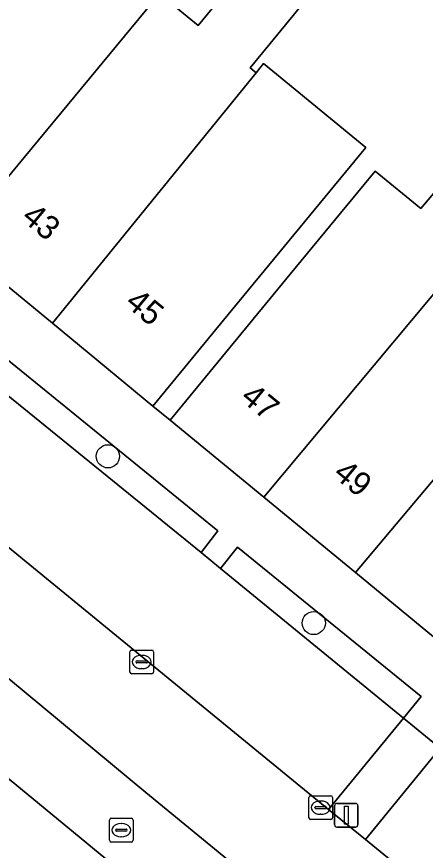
# Model space of a CAD drawing. Extents: x 160157 to 160921, y 381516 to 382045.
# Drawn here: x 160433.98 to 160451.23, y 381848.68 to 381883.87 of the extents above; entities that cross this region are included whole.
import ezdxf

# ---------------------------------------------------------------- set-up
doc = ezdxf.new("R2010")
doc.units = 0
for name, color, linetype in [('IMGEO_Boom', 7, 'Continuous'), ('IMGEO_Brandkraan', 7, 'Continuous'), ('IMGEO_Erf', 7, 'Continuous'), ('IMGEO_Groenvoorziening', 7, 'Continuous'), ('IMGEO_Haag', 7, 'Continuous'), ('IMGEO_Kolk', 7, 'Continuous'), ('IMGEO_Lichtmast', 7, 'Continuous'), ('IMGEO_Pand', 7, 'Continuous'), ('IMGEO_Pand_nummerreeks', 7, 'Continuous'), ('IMGEO_Parkeervlak_open', 7, 'Continuous'), ('IMGEO_Rijbaan_lokaal_open', 7, 'Continuous'), ('IMGEO_Voetpad_open', 7, 'Continuous')]:
    doc.layers.add(name, color=color, linetype=linetype)

msp = doc.modelspace()

# ---------------------------------------------------------------- linework, layer by layer
at = {"layer": 'IMGEO_Boom'}
for centre in [(160437.834, 381865.311), (160446.522, 381858.274)]:
    msp.add_circle(centre, 0.489, dxfattribs=at)
at = {"layer": 'IMGEO_Brandkraan'}
for p, q in [((160437.9, 381849.106), (160437.9, 381849.958)), ((160437.975, 381850.032), (160438.827, 381850.032)), ((160438.901, 381849.958), (160438.901, 381849.106)), ((160438.159, 381849.526), (160438.159, 381849.538)), ((160438.202, 381849.575), (160438.6, 381849.575)), ((160438.388, 381849.812), (160438.413, 381849.812)), ((160438.643, 381849.538), (160438.643, 381849.526)), ((160438.597, 381849.489), (160438.199, 381849.489)), ((160438.411, 381849.252), (160438.386, 381849.252)), ((160438.827, 381849.032), (160437.975, 381849.032))]:
    msp.add_line(p, q, dxfattribs=at)
for points in [[(160437.9, 381849.106), (160437.9, 381849.958)], [(160437.975, 381850.032), (160438.827, 381850.032)], [(160438.901, 381849.958), (160438.901, 381849.106)], [(160438.827, 381849.032), (160437.975, 381849.032)]]:
    msp.add_lwpolyline(points, dxfattribs=at)
for centre, radius, start, end in [((160437.977, 381849.956), 0.0765, 91.552, 178.448), ((160437.977, 381849.956), 0.0765, 91.552, 178.448), ((160438.825, 381849.956), 0.0765, 1.552, 88.448), ((160438.825, 381849.956), 0.0765, 1.552, 88.448), ((160438.199, 381849.535), 0.0403, 85.8775, 175.7526), ((160438.196, 381849.525), 0.0366, 178.938, 274.7102), ((160438.6, 381849.532), 0.043, 264.8664, 352.4533), ((160438.604, 381849.537), 0.0386, 1.7309, 96.639), ((160437.977, 381849.108), 0.0765, 181.552, 268.448), ((160437.977, 381849.108), 0.0765, 181.552, 268.448), ((160438.825, 381849.108), 0.0765, 271.552, 358.448), ((160438.825, 381849.108), 0.0765, 271.552, 358.448)]:
    msp.add_arc(centre, radius, start, end, dxfattribs=at)
for centre, major_axis, ratio, start_param, end_param in [((160438.387, 381849.532), (-0.387, 0.002), 0.722429, 4.712389, 7.853982), ((160438.412, 381849.532), (-0.39, 0.002), 0.717154, 1.570796, 4.712389)]:
    msp.add_ellipse(centre, major_axis=major_axis, ratio=ratio, start_param=start_param, end_param=end_param, dxfattribs=at)
at = {"layer": 'IMGEO_Erf'}
for points in [[(160440.005, 381884.844), (160441.645, 381883.499), (160446.056, 381888.877)], [(160448.246, 381887.081), (160443.836, 381881.703), (160444.084, 381881.499), (160444.401, 381881.886), (160448.72, 381878.343), (160442.914, 381871.294), (160439.735, 381867.434), (160440.462, 381866.844), (160443.642, 381870.704), (160445.53, 381872.996), (160449.119, 381877.353), (160451.046, 381875.766), (160454.196, 381879.502)]]:
    msp.add_lwpolyline(points, dxfattribs=at)
at = {"layer": 'IMGEO_Groenvoorziening'}
for points in [[(160433.34, 381869.591), (160432.586, 381868.697), (160433.075, 381868.3), (160441.767, 381861.247), (160442.468, 381862.168)], [(160443.307, 381861.473), (160442.582, 381860.578), (160450.302, 381854.26), (160451.047, 381855.17)]]:
    msp.add_lwpolyline(points, close=True, dxfattribs=at)
at = {"layer": 'IMGEO_Haag'}
for points in [[(160433.34, 381869.591), (160432.586, 381868.697), (160433.075, 381868.3), (160441.767, 381861.247), (160442.468, 381862.168)], [(160443.307, 381861.473), (160442.582, 381860.578), (160450.302, 381854.26), (160451.047, 381855.17)]]:
    msp.add_lwpolyline(points, close=True, dxfattribs=at)
at = {"layer": 'IMGEO_Kolk'}
for p, q in [((160438.761, 381856.205), (160438.761, 381857.057)), ((160438.836, 381857.131), (160439.688, 381857.131)), ((160439.249, 381856.911), (160439.274, 381856.911)), ((160439.762, 381857.057), (160439.762, 381856.205)), ((160439.02, 381856.625), (160439.02, 381856.637)), ((160439.458, 381856.588), (160439.06, 381856.588)), ((160439.063, 381856.674), (160439.461, 381856.674)), ((160439.504, 381856.637), (160439.504, 381856.625)), ((160439.272, 381856.351), (160439.247, 381856.351)), ((160439.688, 381856.131), (160438.836, 381856.131)), ((160446.387, 381850.982), (160447.239, 381850.982)), ((160446.312, 381850.056), (160446.312, 381850.908)), ((160446.8, 381850.762), (160446.825, 381850.762)), ((160447.313, 381850.908), (160447.313, 381850.056)), ((160446.571, 381850.476), (160446.571, 381850.488)), ((160447.009, 381850.439), (160446.611, 381850.439)), ((160446.614, 381850.525), (160447.012, 381850.525)), ((160447.055, 381850.488), (160447.055, 381850.476)), ((160447.239, 381849.982), (160446.387, 381849.982)), ((160446.823, 381850.202), (160446.798, 381850.202))]:
    msp.add_line(p, q, dxfattribs=at)
for points in [[(160438.761, 381856.205), (160438.761, 381857.057)], [(160438.836, 381857.131), (160439.688, 381857.131)], [(160439.762, 381857.057), (160439.762, 381856.205)], [(160439.688, 381856.131), (160438.836, 381856.131)], [(160446.387, 381850.982), (160447.239, 381850.982)], [(160446.312, 381850.056), (160446.312, 381850.908)], [(160447.313, 381850.908), (160447.313, 381850.056)], [(160447.239, 381849.982), (160446.387, 381849.982)]]:
    msp.add_lwpolyline(points, dxfattribs=at)
for centre, radius, start, end in [((160438.838, 381857.055), 0.0765, 91.552, 178.448), ((160438.838, 381857.055), 0.0765, 91.552, 178.448), ((160439.686, 381857.055), 0.0765, 1.552, 88.448), ((160439.686, 381857.055), 0.0765, 1.552, 88.448), ((160439.06, 381856.634), 0.0403, 85.8775, 175.7526), ((160439.057, 381856.624), 0.0366, 178.938, 274.7102), ((160439.461, 381856.631), 0.043, 264.8664, 352.4533), ((160439.465, 381856.636), 0.0386, 1.7309, 96.639), ((160438.838, 381856.207), 0.0765, 181.552, 268.448), ((160438.838, 381856.207), 0.0765, 181.552, 268.448), ((160439.686, 381856.207), 0.0765, 271.552, 358.448), ((160439.686, 381856.207), 0.0765, 271.552, 358.448), ((160446.389, 381850.906), 0.0765, 91.552, 178.448), ((160446.389, 381850.906), 0.0765, 91.552, 178.448), ((160447.237, 381850.906), 0.0765, 1.552, 88.448), ((160447.237, 381850.906), 0.0765, 1.552, 88.448), ((160446.611, 381850.485), 0.0403, 85.8775, 175.7526), ((160446.608, 381850.475), 0.0366, 178.938, 274.7102), ((160447.012, 381850.482), 0.043, 264.8664, 352.4533), ((160447.016, 381850.487), 0.0386, 1.7309, 96.639), ((160446.389, 381850.058), 0.0765, 181.552, 268.448), ((160446.389, 381850.058), 0.0765, 181.552, 268.448), ((160447.237, 381850.058), 0.0765, 271.552, 358.448), ((160447.237, 381850.058), 0.0765, 271.552, 358.448)]:
    msp.add_arc(centre, radius, start, end, dxfattribs=at)
for centre, major_axis, ratio, start_param, end_param in [((160439.248, 381856.631), (-0.387, 0.002), 0.722429, 4.712389, 7.853982), ((160439.273, 381856.631), (-0.39, 0.002), 0.717154, 1.570796, 4.712389), ((160446.799, 381850.482), (-0.387, 0.002), 0.722429, 4.712389, 7.853982), ((160446.824, 381850.482), (-0.39, 0.002), 0.717154, 1.570796, 4.712389)]:
    msp.add_ellipse(centre, major_axis=major_axis, ratio=ratio, start_param=start_param, end_param=end_param, dxfattribs=at)
at = {"layer": 'IMGEO_Lichtmast'}
for p, q in [((160447.496, 381850.664), (160448.286, 381850.664)), ((160448.286, 381850.664), (160447.496, 381850.664)), ((160447.396, 381849.764), (160447.396, 381850.564)), ((160447.396, 381850.564), (160447.396, 381849.764)), ((160448.386, 381850.564), (160448.386, 381849.764)), ((160448.386, 381849.764), (160448.386, 381850.564)), ((160448.286, 381849.664), (160447.496, 381849.664)), ((160447.496, 381849.664), (160448.286, 381849.664))]:
    msp.add_line(p, q, dxfattribs=at)
msp.add_lwpolyline([(160447.816, 381850.539), (160447.966, 381850.539), (160447.966, 381849.789), (160447.816, 381849.789), (160447.816, 381850.539)], dxfattribs=at)
for centre, start, end in [((160447.496, 381850.564), 90, 180), ((160447.496, 381850.564), 90, 180), ((160448.286, 381850.564), 0, 90), ((160448.286, 381850.564), 360, 90), ((160447.496, 381849.764), 180, 270), ((160447.496, 381849.764), 180, 270), ((160448.286, 381849.764), 270, 0), ((160448.286, 381849.764), 270, 0)]:
    msp.add_arc(centre, 0.1, start, end, dxfattribs=at)
at = {"layer": 'IMGEO_Pand'}
for points in [[(160444.084, 381881.499), (160443.836, 381881.703), (160448.246, 381887.081), (160446.056, 381888.877), (160441.645, 381883.499), (160440.005, 381884.844), (160431.336, 381874.352), (160435.49, 381870.93)], [(160431.336, 381874.352), (160440.005, 381884.844), (160435.752, 381888.331), (160427.065, 381877.87)], [(160448.72, 381878.343), (160444.401, 381881.886), (160444.084, 381881.499), (160435.49, 381870.93), (160439.735, 381867.434), (160442.914, 381871.294)], [(160444.419, 381863.584), (160453.004, 381873.867), (160456.258, 381877.764), (160454.196, 381879.502), (160451.046, 381875.766), (160449.119, 381877.353), (160445.53, 381872.996), (160443.642, 381870.704), (160440.462, 381866.844)], [(160453.436, 381866.524), (160456.358, 381869.991), (160454.498, 381871.523), (160455.044, 381872.186), (160453.004, 381873.867), (160444.419, 381863.584), (160448.278, 381860.406)], [(160453.436, 381866.524), (160448.278, 381860.406), (160452.138, 381857.227), (160460.843, 381867.566), (160458.765, 381869.277), (160455.26, 381865.021)], [(160433.663, 381851.686), (160430.485, 381847.827), (160428.343, 381845.231), (160427.993, 381845.473), (160424.708, 381841.484), (160420.284, 381836.112), (160422.952, 381833.915), (160427.377, 381839.286), (160430.673, 381843.287), (160433.124, 381841.258), (160435.291, 381843.868), (160438.469, 381847.727)]]:
    msp.add_lwpolyline(points, close=True, dxfattribs=at)
at = {"layer": 'IMGEO_Parkeervlak_open'}
msp.add_lwpolyline([(160442.582, 381860.578), (160441.767, 381861.247), (160433.075, 381868.3), (160429.948, 381864.485), (160434.38, 381860.853), (160447.149, 381850.406), (160450.302, 381854.26)], close=True, dxfattribs=at)
msp.add_lwpolyline([(160460.774, 381845.714), (160459.954, 381846.377), (160451.861, 381852.989), (160448.706, 381849.132), (160474.266, 381828.22)], dxfattribs=at)
at = {"layer": 'IMGEO_Rijbaan_lokaal_open'}
for points in [[(160371.41, 381914.519), (160389.742, 381899.391), (160409.362, 381883.2), (160421.079, 381873.531), (160420.73, 381873.107), (160425.014, 381863.084), (160439.434, 381851.118), (160468.894, 381826.952), (160479.902, 381818.437)], [(160476.974, 381825.958), (160475.803, 381827.039), (160474.266, 381828.22), (160448.706, 381849.132), (160447.149, 381850.406), (160434.38, 381860.853), (160429.948, 381864.485)]]:
    msp.add_lwpolyline(points, dxfattribs=at)
at = {"layer": 'IMGEO_Voetpad_open'}
for points in [[(160487.416, 381828.497), (160484.936, 381825.138), (160478.504, 381829.886), (160481.128, 381833.441), (160480.304, 381834.119), (160476.341, 381837.384), (160472.481, 381840.563), (160468.622, 381843.741), (160464.696, 381846.974), (160460.864, 381850.131), (160456.94, 381853.363), (160456.095, 381853.967), (160452.138, 381857.227), (160448.278, 381860.406), (160444.419, 381863.584), (160440.462, 381866.844), (160439.735, 381867.434), (160435.49, 381870.93), (160431.336, 381874.352), (160427.065, 381877.87), (160422.742, 381881.431), (160417.865, 381885.448), (160409.913, 381891.762)], [(160479.902, 381818.437), (160468.894, 381826.952), (160439.434, 381851.118), (160425.014, 381863.084), (160420.73, 381873.107)], [(160430.491, 381866.146), (160432.586, 381868.697), (160433.34, 381869.591), (160442.468, 381862.168), (160441.767, 381861.247), (160442.582, 381860.578), (160443.307, 381861.473), (160451.047, 381855.17), (160450.302, 381854.26), (160451.861, 381852.989), (160452.613, 381853.874), (160460.677, 381847.27), (160459.954, 381846.377), (160460.774, 381845.714), (160461.55, 381846.608), (160469.523, 381839.994), (160468.837, 381839.099), (160470.196, 381837.991), (160471.046, 381838.864), (160477.421, 381833.581), (160476.678, 381832.706), (160474.16, 381829.592)], [(160414.72, 381867.351), (160416.323, 381866.023), (160416.785, 381865.642), (160417.041, 381865.431), (160421.277, 381861.942), (160423.698, 381859.838), (160428.309, 381856.04), (160432.919, 381852.243), (160433.663, 381851.686), (160438.469, 381847.727), (160439.806, 381846.571), (160443.609, 381843.437), (160448.406, 381839.488), (160452.077, 381836.463)]]:
    msp.add_lwpolyline(points, dxfattribs=at)
msp.add_lwpolyline([(160451.861, 381852.989), (160450.302, 381854.26), (160447.149, 381850.406), (160448.706, 381849.132)], close=True, dxfattribs=at)

# ---------------------------------------------------------------- texts
at = {"layer": 'IMGEO_Pand_nummerreeks'}
for s, rotation, p in [('43', 320.5232, (160434.139, 381875.309)), ('45', 320.5232, (160438.513, 381871.706)), ('47', 320.5215, (160443.381, 381867.705)), ('49', 320.5215, (160447.289, 381864.486))]:
    msp.add_text(s, height=1, rotation=rotation, dxfattribs=at).set_placement(p)

doc.saveas('drawing.dxf')
